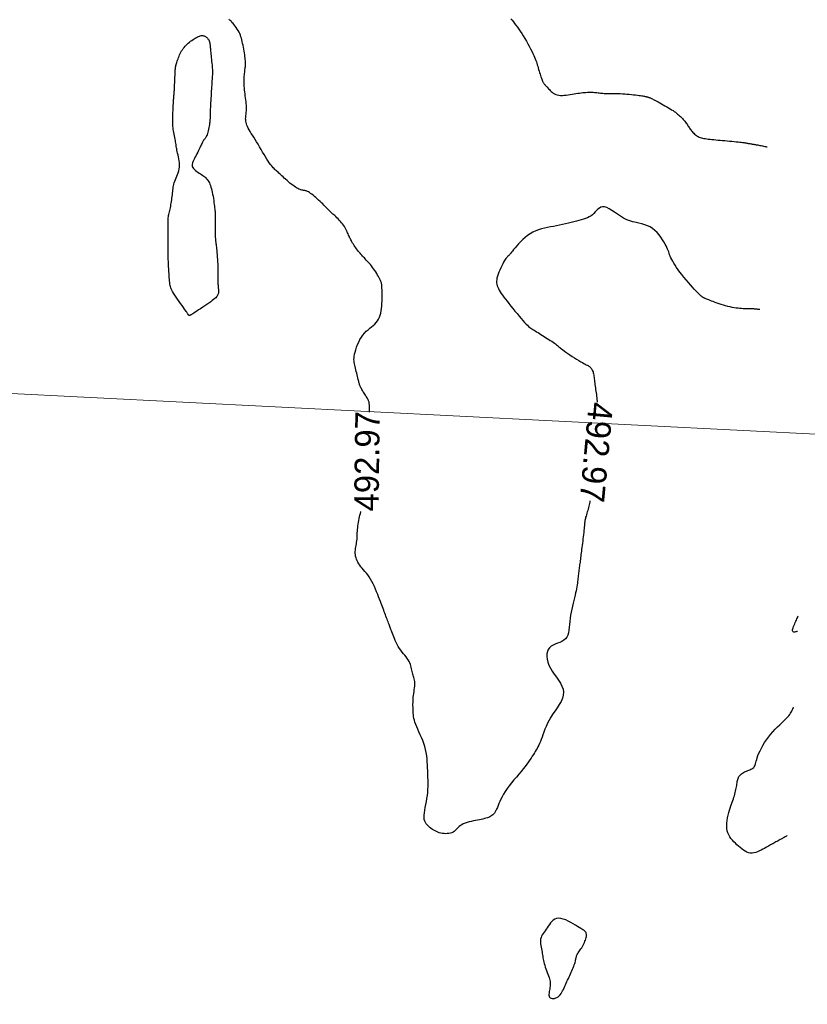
# Model space of a CAD drawing. Header units: millimetres. Extents: x 32690613 to 32693367, y 5343692 to 5344708.
# Tile 538 of 656: x 32692475 to 32692508, y 5344451 to 5344492. Entities that reach past the tile are written whole.
import ezdxf
from ezdxf.enums import TextEntityAlignment as Align

# ---------------------------------------------------------------- set-up
doc = ezdxf.new("R2010")
doc.units = ezdxf.units.MM
doc.header["$LTSCALE"] = 20
doc.layers.get('0').update_dxf_attribs({"lineweight": 18})
doc.layers.get('Defpoints').update_dxf_attribs({"color": 11, "lineweight": 18})
for name, color, linetype in [('02-DGM_HL_492.50', 92, 'Continuous'), ('02-DGM_HL_493.00', 102, 'Continuous'), ('02-DGM_HL_493.50', 112, 'Continuous')]:
    doc.layers.add(name, color=color, linetype=linetype)

# ---------------------------------------------------------------- blocks, each defined once
blk = doc.blocks.new('A$C78070446')
blk.add_line((4469505.561, 5343027.116), (4470255.144, 5342959.865))

msp = doc.modelspace()

# ---------------------------------------------------------------- linework, layer by layer
at = {"layer": '02-DGM_HL_492.50', "elevation": 492.5, "flags": 128}
msp.add_lwpolyline([(32692495.526, 5344491.617), (32692495.576, 5344491.555), (32692495.628, 5344491.491), (32692495.681, 5344491.423), (32692495.736, 5344491.351), (32692495.793, 5344491.275), (32692495.851, 5344491.194), (32692495.911, 5344491.108), (32692495.972, 5344491.015), (32692496.035, 5344490.916), (32692496.097, 5344490.813), (32692496.159, 5344490.706), (32692496.22, 5344490.599), (32692496.278, 5344490.494), (32692496.332, 5344490.391), (32692496.382, 5344490.294), (32692496.426, 5344490.203), (32692496.463, 5344490.122), (32692496.495, 5344490.048), (32692496.523, 5344489.98), (32692496.546, 5344489.916), (32692496.567, 5344489.856), (32692496.586, 5344489.797), (32692496.604, 5344489.738), (32692496.621, 5344489.677), (32692496.64, 5344489.614), (32692496.659, 5344489.549), (32692496.678, 5344489.483), (32692496.698, 5344489.418), (32692496.717, 5344489.355), (32692496.736, 5344489.295), (32692496.754, 5344489.239), (32692496.771, 5344489.188), (32692496.787, 5344489.144), (32692496.802, 5344489.106), (32692496.816, 5344489.073), (32692496.83, 5344489.044), (32692496.844, 5344489.019), (32692496.858, 5344488.996), (32692496.873, 5344488.974), (32692496.889, 5344488.954), (32692496.906, 5344488.934), (32692496.924, 5344488.913), (32692496.944, 5344488.892), (32692496.966, 5344488.869), (32692496.989, 5344488.845), (32692497.014, 5344488.819), (32692497.04, 5344488.79), (32692497.069, 5344488.758), (32692497.1, 5344488.724), (32692497.133, 5344488.688), (32692497.169, 5344488.651), (32692497.209, 5344488.614), (32692497.253, 5344488.58), (32692497.302, 5344488.55), (32692497.356, 5344488.524), (32692497.417, 5344488.505), (32692497.483, 5344488.493), (32692497.554, 5344488.487), (32692497.63, 5344488.487), (32692497.709, 5344488.492), (32692497.789, 5344488.5), (32692497.871, 5344488.511), (32692497.952, 5344488.524), (32692498.032, 5344488.537), (32692498.11, 5344488.549), (32692498.185, 5344488.562), (32692498.258, 5344488.573), (32692498.329, 5344488.583), (32692498.398, 5344488.593), (32692498.465, 5344488.601), (32692498.53, 5344488.607), (32692498.593, 5344488.612), (32692498.655, 5344488.615), (32692498.715, 5344488.617), (32692498.773, 5344488.617), (32692498.829, 5344488.615), (32692498.884, 5344488.613), (32692498.937, 5344488.61), (32692498.989, 5344488.605), (32692499.038, 5344488.601), (32692499.086, 5344488.595), (32692499.134, 5344488.59), (32692499.181, 5344488.584), (32692499.229, 5344488.579), (32692499.279, 5344488.574), (32692499.331, 5344488.57), (32692499.387, 5344488.567), (32692499.447, 5344488.565), (32692499.513, 5344488.563), (32692499.583, 5344488.563), (32692499.657, 5344488.563), (32692499.735, 5344488.563), (32692499.817, 5344488.563), (32692499.903, 5344488.562), (32692499.991, 5344488.56), (32692500.082, 5344488.556), (32692500.174, 5344488.55), (32692500.268, 5344488.543), (32692500.361, 5344488.534), (32692500.451, 5344488.525), (32692500.538, 5344488.515), (32692500.62, 5344488.505), (32692500.695, 5344488.495), (32692500.763, 5344488.486), (32692500.821, 5344488.478), (32692500.871, 5344488.47), (32692500.914, 5344488.464), (32692500.95, 5344488.458), (32692500.981, 5344488.452), (32692501.007, 5344488.447), (32692501.03, 5344488.443), (32692501.051, 5344488.438), (32692501.07, 5344488.434), (32692501.089, 5344488.429), (32692501.107, 5344488.425), (32692501.125, 5344488.42), (32692501.143, 5344488.414), (32692501.161, 5344488.408), (32692501.18, 5344488.401), (32692501.201, 5344488.393), (32692501.223, 5344488.383), (32692501.247, 5344488.372), (32692501.274, 5344488.359), (32692501.306, 5344488.344), (32692501.341, 5344488.326), (32692501.382, 5344488.305), (32692501.428, 5344488.28), (32692501.481, 5344488.252), (32692501.541, 5344488.22), (32692501.606, 5344488.185), (32692501.675, 5344488.147), (32692501.747, 5344488.107), (32692501.82, 5344488.065), (32692501.893, 5344488.024), (32692501.963, 5344487.983), (32692502.029, 5344487.943), (32692502.091, 5344487.904), (32692502.148, 5344487.868), (32692502.2, 5344487.832), (32692502.249, 5344487.797), (32692502.295, 5344487.763), (32692502.338, 5344487.728), (32692502.379, 5344487.693), (32692502.418, 5344487.658), (32692502.457, 5344487.621), (32692502.494, 5344487.584), (32692502.53, 5344487.546), (32692502.565, 5344487.508), (32692502.598, 5344487.469), (32692502.629, 5344487.431), (32692502.659, 5344487.394), (32692502.686, 5344487.357), (32692502.711, 5344487.321), (32692502.735, 5344487.286), (32692502.758, 5344487.251), (32692502.78, 5344487.217), (32692502.803, 5344487.182), (32692502.825, 5344487.148), (32692502.849, 5344487.114), (32692502.875, 5344487.08), (32692502.902, 5344487.045), (32692502.931, 5344487.01), (32692502.963, 5344486.976), (32692502.995, 5344486.942), (32692503.03, 5344486.91), (32692503.066, 5344486.88), (32692503.102, 5344486.852), (32692503.14, 5344486.827), (32692503.179, 5344486.805), (32692503.22, 5344486.786), (32692503.262, 5344486.769), (32692503.307, 5344486.755), (32692503.355, 5344486.743), (32692503.407, 5344486.732), (32692503.462, 5344486.722), (32692503.523, 5344486.713), (32692503.588, 5344486.705), (32692503.659, 5344486.696), (32692503.734, 5344486.688), (32692503.813, 5344486.681), (32692503.897, 5344486.673), (32692503.984, 5344486.665), (32692504.075, 5344486.657), (32692504.169, 5344486.649), (32692504.266, 5344486.641), (32692504.364, 5344486.632), (32692504.461, 5344486.624), (32692504.556, 5344486.615), (32692504.647, 5344486.607), (32692504.732, 5344486.599), (32692504.81, 5344486.591), (32692504.878, 5344486.584), (32692504.936, 5344486.578), (32692504.984, 5344486.571), (32692505.024, 5344486.566), (32692505.058, 5344486.56), (32692505.087, 5344486.555), (32692505.114, 5344486.55), (32692505.14, 5344486.545), (32692505.166, 5344486.54), (32692505.194, 5344486.534), (32692505.224, 5344486.529), (32692505.255, 5344486.523), (32692505.287, 5344486.518), (32692505.32, 5344486.513), (32692505.353, 5344486.507), (32692505.386, 5344486.502), (32692505.418, 5344486.497), (32692505.449, 5344486.492), (32692505.48, 5344486.487), (32692505.511, 5344486.482), (32692505.543, 5344486.476), (32692505.577, 5344486.47), (32692505.613, 5344486.464), (32692505.654, 5344486.456), (32692505.698, 5344486.448), (32692505.747, 5344486.438), (32692505.797, 5344486.428), (32692505.848, 5344486.418), (32692505.895, 5344486.408), (32692505.937, 5344486.4), (32692505.97, 5344486.393), (32692505.992, 5344486.388), (32692506, 5344486.387)], dxfattribs=at)
at = {"layer": '02-DGM_HL_493.00', "elevation": 493, "flags": 128}
for points in [[(32692489.759, 5344475.554), (32692489.758, 5344475.59), (32692489.756, 5344475.64), (32692489.754, 5344475.683), (32692489.753, 5344475.719), (32692489.751, 5344475.752), (32692489.75, 5344475.78), (32692489.749, 5344475.807), (32692489.748, 5344475.832), (32692489.747, 5344475.857), (32692489.746, 5344475.882), (32692489.744, 5344475.908), (32692489.74, 5344475.934), (32692489.735, 5344475.96), (32692489.728, 5344475.988), (32692489.719, 5344476.017), (32692489.707, 5344476.047), (32692489.691, 5344476.078), (32692489.673, 5344476.111), (32692489.653, 5344476.145), (32692489.631, 5344476.18), (32692489.608, 5344476.216), (32692489.584, 5344476.253), (32692489.559, 5344476.291), (32692489.534, 5344476.329), (32692489.51, 5344476.368), (32692489.487, 5344476.407), (32692489.464, 5344476.446), (32692489.443, 5344476.484), (32692489.423, 5344476.521), (32692489.404, 5344476.557), (32692489.387, 5344476.591), (32692489.373, 5344476.623), (32692489.36, 5344476.653), (32692489.349, 5344476.681), (32692489.339, 5344476.71), (32692489.33, 5344476.74), (32692489.321, 5344476.772), (32692489.311, 5344476.809), (32692489.301, 5344476.85), (32692489.29, 5344476.898), (32692489.276, 5344476.953), (32692489.262, 5344477.015), (32692489.246, 5344477.081), (32692489.229, 5344477.149), (32692489.212, 5344477.219), (32692489.195, 5344477.289), (32692489.179, 5344477.357), (32692489.164, 5344477.421), (32692489.149, 5344477.481), (32692489.137, 5344477.538), (32692489.128, 5344477.593), (32692489.121, 5344477.649), (32692489.119, 5344477.708), (32692489.122, 5344477.772), (32692489.13, 5344477.842), (32692489.144, 5344477.921), (32692489.165, 5344478.01), (32692489.193, 5344478.107), (32692489.227, 5344478.209), (32692489.267, 5344478.314), (32692489.313, 5344478.419), (32692489.365, 5344478.522), (32692489.422, 5344478.619), (32692489.485, 5344478.708), (32692489.552, 5344478.788), (32692489.622, 5344478.858), (32692489.695, 5344478.923), (32692489.767, 5344478.982), (32692489.839, 5344479.04), (32692489.907, 5344479.097), (32692489.97, 5344479.155), (32692490.028, 5344479.217), (32692490.078, 5344479.285), (32692490.121, 5344479.357), (32692490.157, 5344479.435), (32692490.186, 5344479.518), (32692490.211, 5344479.605), (32692490.23, 5344479.696), (32692490.245, 5344479.791), (32692490.256, 5344479.889), (32692490.263, 5344479.991), (32692490.268, 5344480.093), (32692490.27, 5344480.194), (32692490.27, 5344480.293), (32692490.269, 5344480.387), (32692490.267, 5344480.475), (32692490.264, 5344480.554), (32692490.262, 5344480.622), (32692490.259, 5344480.679), (32692490.257, 5344480.725), (32692490.253, 5344480.765), (32692490.249, 5344480.799), (32692490.241, 5344480.831), (32692490.231, 5344480.863), (32692490.217, 5344480.897), (32692490.199, 5344480.937), (32692490.176, 5344480.983), (32692490.149, 5344481.036), (32692490.118, 5344481.094), (32692490.083, 5344481.155), (32692490.046, 5344481.219), (32692490.006, 5344481.283), (32692489.965, 5344481.347), (32692489.922, 5344481.41), (32692489.879, 5344481.469), (32692489.835, 5344481.525), (32692489.792, 5344481.579), (32692489.748, 5344481.63), (32692489.705, 5344481.678), (32692489.663, 5344481.724), (32692489.621, 5344481.769), (32692489.581, 5344481.811), (32692489.543, 5344481.851), (32692489.506, 5344481.891), (32692489.47, 5344481.929), (32692489.435, 5344481.968), (32692489.4, 5344482.007), (32692489.366, 5344482.046), (32692489.332, 5344482.087), (32692489.297, 5344482.13), (32692489.263, 5344482.175), (32692489.227, 5344482.221), (32692489.193, 5344482.269), (32692489.159, 5344482.318), (32692489.126, 5344482.366), (32692489.094, 5344482.414), (32692489.065, 5344482.46), (32692489.038, 5344482.505), (32692489.013, 5344482.548), (32692488.991, 5344482.588), (32692488.971, 5344482.628), (32692488.952, 5344482.667), (32692488.934, 5344482.706), (32692488.916, 5344482.746), (32692488.898, 5344482.788), (32692488.879, 5344482.831), (32692488.859, 5344482.877), (32692488.838, 5344482.925), (32692488.815, 5344482.974), (32692488.79, 5344483.026), (32692488.761, 5344483.078), (32692488.73, 5344483.131), (32692488.696, 5344483.185), (32692488.657, 5344483.239), (32692488.615, 5344483.293), (32692488.569, 5344483.346), (32692488.521, 5344483.398), (32692488.473, 5344483.448), (32692488.425, 5344483.495), (32692488.379, 5344483.539), (32692488.336, 5344483.579), (32692488.297, 5344483.614), (32692488.262, 5344483.645), (32692488.231, 5344483.673), (32692488.204, 5344483.698), (32692488.177, 5344483.721), (32692488.151, 5344483.745), (32692488.124, 5344483.771), (32692488.095, 5344483.799), (32692488.062, 5344483.831), (32692488.026, 5344483.869), (32692487.984, 5344483.911), (32692487.94, 5344483.956), (32692487.892, 5344484.005), (32692487.841, 5344484.056), (32692487.788, 5344484.108), (32692487.733, 5344484.161), (32692487.676, 5344484.214), (32692487.619, 5344484.266), (32692487.562, 5344484.316), (32692487.506, 5344484.364), (32692487.451, 5344484.409), (32692487.398, 5344484.451), (32692487.348, 5344484.487), (32692487.302, 5344484.519), (32692487.26, 5344484.545), (32692487.224, 5344484.565), (32692487.191, 5344484.58), (32692487.162, 5344484.59), (32692487.135, 5344484.597), (32692487.109, 5344484.602), (32692487.082, 5344484.606), (32692487.055, 5344484.611), (32692487.025, 5344484.616), (32692486.991, 5344484.624), (32692486.955, 5344484.635), (32692486.915, 5344484.648), (32692486.872, 5344484.666), (32692486.827, 5344484.687), (32692486.778, 5344484.712), (32692486.727, 5344484.743), (32692486.673, 5344484.778), (32692486.617, 5344484.819), (32692486.559, 5344484.864), (32692486.5, 5344484.912), (32692486.442, 5344484.962), (32692486.384, 5344485.013), (32692486.327, 5344485.064), (32692486.274, 5344485.113), (32692486.223, 5344485.16), (32692486.176, 5344485.203), (32692486.133, 5344485.243), (32692486.093, 5344485.28), (32692486.055, 5344485.315), (32692486.02, 5344485.348), (32692485.986, 5344485.379), (32692485.953, 5344485.41), (32692485.92, 5344485.44), (32692485.888, 5344485.47), (32692485.855, 5344485.502), (32692485.82, 5344485.536), (32692485.785, 5344485.575), (32692485.747, 5344485.62), (32692485.706, 5344485.672), (32692485.662, 5344485.732), (32692485.614, 5344485.803), (32692485.562, 5344485.885), (32692485.507, 5344485.976), (32692485.448, 5344486.074), (32692485.388, 5344486.177), (32692485.326, 5344486.282), (32692485.264, 5344486.389), (32692485.202, 5344486.493), (32692485.141, 5344486.593), (32692485.082, 5344486.688), (32692485.025, 5344486.777), (32692484.972, 5344486.861), (32692484.921, 5344486.939), (32692484.875, 5344487.013), (32692484.834, 5344487.083), (32692484.797, 5344487.15), (32692484.767, 5344487.213), (32692484.743, 5344487.273), (32692484.724, 5344487.33), (32692484.71, 5344487.385), (32692484.702, 5344487.438), (32692484.697, 5344487.488), (32692484.695, 5344487.536), (32692484.696, 5344487.583), (32692484.699, 5344487.628), (32692484.704, 5344487.672), (32692484.71, 5344487.716), (32692484.716, 5344487.759), (32692484.721, 5344487.805), (32692484.726, 5344487.852), (32692484.73, 5344487.903), (32692484.731, 5344487.957), (32692484.73, 5344488.017), (32692484.726, 5344488.082), (32692484.72, 5344488.152), (32692484.712, 5344488.227), (32692484.702, 5344488.304), (32692484.691, 5344488.384), (32692484.68, 5344488.465), (32692484.67, 5344488.547), (32692484.66, 5344488.628), (32692484.652, 5344488.707), (32692484.645, 5344488.785), (32692484.64, 5344488.862), (32692484.636, 5344488.936), (32692484.634, 5344489.008), (32692484.633, 5344489.078), (32692484.634, 5344489.145), (32692484.636, 5344489.209), (32692484.64, 5344489.27), (32692484.644, 5344489.329), (32692484.65, 5344489.384), (32692484.656, 5344489.437), (32692484.662, 5344489.488), (32692484.668, 5344489.536), (32692484.674, 5344489.583), (32692484.679, 5344489.628), (32692484.683, 5344489.671), (32692484.686, 5344489.714), (32692484.687, 5344489.757), (32692484.688, 5344489.801), (32692484.686, 5344489.848), (32692484.684, 5344489.898), (32692484.679, 5344489.952), (32692484.673, 5344490.011), (32692484.665, 5344490.076), (32692484.655, 5344490.146), (32692484.644, 5344490.221), (32692484.631, 5344490.297), (32692484.618, 5344490.375), (32692484.604, 5344490.454), (32692484.589, 5344490.532), (32692484.573, 5344490.608), (32692484.558, 5344490.681), (32692484.541, 5344490.751), (32692484.524, 5344490.819), (32692484.504, 5344490.884), (32692484.482, 5344490.948), (32692484.456, 5344491.011), (32692484.427, 5344491.073), (32692484.393, 5344491.134), (32692484.354, 5344491.195), (32692484.312, 5344491.255), (32692484.268, 5344491.313), (32692484.223, 5344491.369), (32692484.179, 5344491.421), (32692484.137, 5344491.468), (32692484.099, 5344491.511), (32692484.067, 5344491.547), (32692484.041, 5344491.578), (32692484.021, 5344491.602)], [(32692505.697, 5344479.743), (32692505.694, 5344479.743), (32692505.685, 5344479.744), (32692505.671, 5344479.746), (32692505.653, 5344479.748), (32692505.633, 5344479.751), (32692505.611, 5344479.753), (32692505.588, 5344479.756), (32692505.565, 5344479.759), (32692505.543, 5344479.762), (32692505.521, 5344479.765), (32692505.5, 5344479.767), (32692505.478, 5344479.769), (32692505.455, 5344479.771), (32692505.43, 5344479.773), (32692505.404, 5344479.774), (32692505.375, 5344479.774), (32692505.344, 5344479.774), (32692505.309, 5344479.774), (32692505.271, 5344479.774), (32692505.229, 5344479.774), (32692505.183, 5344479.774), (32692505.132, 5344479.775), (32692505.077, 5344479.777), (32692505.017, 5344479.78), (32692504.952, 5344479.784), (32692504.882, 5344479.79), (32692504.807, 5344479.798), (32692504.729, 5344479.807), (32692504.648, 5344479.819), (32692504.563, 5344479.834), (32692504.477, 5344479.852), (32692504.388, 5344479.873), (32692504.298, 5344479.897), (32692504.208, 5344479.924), (32692504.118, 5344479.952), (32692504.031, 5344479.982), (32692503.947, 5344480.012), (32692503.867, 5344480.041), (32692503.793, 5344480.069), (32692503.726, 5344480.095), (32692503.666, 5344480.118), (32692503.614, 5344480.138), (32692503.568, 5344480.156), (32692503.528, 5344480.171), (32692503.494, 5344480.185), (32692503.464, 5344480.198), (32692503.439, 5344480.209), (32692503.416, 5344480.219), (32692503.397, 5344480.229), (32692503.38, 5344480.238), (32692503.364, 5344480.247), (32692503.351, 5344480.256), (32692503.339, 5344480.264), (32692503.327, 5344480.273), (32692503.316, 5344480.281), (32692503.306, 5344480.289), (32692503.294, 5344480.298), (32692503.282, 5344480.309), (32692503.266, 5344480.323), (32692503.245, 5344480.343), (32692503.218, 5344480.37), (32692503.183, 5344480.406), (32692503.14, 5344480.452), (32692503.085, 5344480.51), (32692503.019, 5344480.582), (32692502.944, 5344480.665), (32692502.861, 5344480.757), (32692502.774, 5344480.856), (32692502.684, 5344480.96), (32692502.595, 5344481.066), (32692502.509, 5344481.172), (32692502.429, 5344481.275), (32692502.356, 5344481.374), (32692502.29, 5344481.468), (32692502.232, 5344481.557), (32692502.181, 5344481.641), (32692502.136, 5344481.72), (32692502.097, 5344481.794), (32692502.063, 5344481.863), (32692502.035, 5344481.927), (32692502.011, 5344481.987), (32692501.99, 5344482.043), (32692501.971, 5344482.098), (32692501.951, 5344482.153), (32692501.928, 5344482.211), (32692501.901, 5344482.274), (32692501.869, 5344482.343), (32692501.828, 5344482.42), (32692501.779, 5344482.506), (32692501.72, 5344482.599), (32692501.653, 5344482.695), (32692501.578, 5344482.792), (32692501.496, 5344482.886), (32692501.407, 5344482.974), (32692501.311, 5344483.052), (32692501.21, 5344483.118), (32692501.104, 5344483.169), (32692500.993, 5344483.209), (32692500.877, 5344483.24), (32692500.759, 5344483.267), (32692500.637, 5344483.295), (32692500.513, 5344483.326), (32692500.387, 5344483.364), (32692500.26, 5344483.415), (32692500.133, 5344483.479), (32692500.006, 5344483.554), (32692499.882, 5344483.634), (32692499.762, 5344483.715), (32692499.647, 5344483.79), (32692499.539, 5344483.856), (32692499.44, 5344483.906), (32692499.35, 5344483.935), (32692499.272, 5344483.941), (32692499.202, 5344483.925), (32692499.14, 5344483.891), (32692499.083, 5344483.845), (32692499.029, 5344483.791), (32692498.975, 5344483.731), (32692498.921, 5344483.672), (32692498.862, 5344483.616), (32692498.799, 5344483.567), (32692498.73, 5344483.526), (32692498.656, 5344483.49), (32692498.577, 5344483.459), (32692498.492, 5344483.431), (32692498.402, 5344483.405), (32692498.306, 5344483.381), (32692498.205, 5344483.357), (32692498.1, 5344483.331), (32692497.989, 5344483.305), (32692497.875, 5344483.278), (32692497.758, 5344483.25), (32692497.638, 5344483.223), (32692497.516, 5344483.196), (32692497.393, 5344483.169), (32692497.269, 5344483.143), (32692497.145, 5344483.119), (32692497.021, 5344483.093), (32692496.898, 5344483.066), (32692496.777, 5344483.035), (32692496.658, 5344482.999), (32692496.541, 5344482.956), (32692496.427, 5344482.905), (32692496.317, 5344482.844), (32692496.21, 5344482.772), (32692496.108, 5344482.691), (32692496.012, 5344482.604), (32692495.922, 5344482.515), (32692495.839, 5344482.427), (32692495.764, 5344482.341), (32692495.697, 5344482.262), (32692495.64, 5344482.192), (32692495.593, 5344482.133), (32692495.554, 5344482.085), (32692495.523, 5344482.046), (32692495.498, 5344482.016), (32692495.478, 5344481.991), (32692495.462, 5344481.973), (32692495.448, 5344481.957), (32692495.434, 5344481.945), (32692495.421, 5344481.933), (32692495.406, 5344481.921), (32692495.39, 5344481.906), (32692495.371, 5344481.888), (32692495.35, 5344481.864), (32692495.327, 5344481.833), (32692495.299, 5344481.793), (32692495.268, 5344481.743), (32692495.232, 5344481.681), (32692495.193, 5344481.61), (32692495.152, 5344481.531), (32692495.112, 5344481.447), (32692495.072, 5344481.361), (32692495.036, 5344481.274), (32692495.004, 5344481.189), (32692494.978, 5344481.108), (32692494.959, 5344481.034), (32692494.948, 5344480.965), (32692494.943, 5344480.9), (32692494.945, 5344480.839), (32692494.954, 5344480.779), (32692494.969, 5344480.721), (32692494.991, 5344480.662), (32692495.018, 5344480.602), (32692495.052, 5344480.539), (32692495.091, 5344480.473), (32692495.136, 5344480.404), (32692495.187, 5344480.331), (32692495.244, 5344480.253), (32692495.306, 5344480.171), (32692495.374, 5344480.083), (32692495.447, 5344479.989), (32692495.526, 5344479.89), (32692495.609, 5344479.787), (32692495.693, 5344479.683), (32692495.778, 5344479.579), (32692495.862, 5344479.479), (32692495.943, 5344479.384), (32692496.018, 5344479.297), (32692496.087, 5344479.221), (32692496.149, 5344479.156), (32692496.204, 5344479.103), (32692496.253, 5344479.058), (32692496.299, 5344479.021), (32692496.342, 5344478.988), (32692496.385, 5344478.959), (32692496.429, 5344478.931), (32692496.475, 5344478.902), (32692496.525, 5344478.872), (32692496.579, 5344478.839), (32692496.635, 5344478.804), (32692496.694, 5344478.768), (32692496.755, 5344478.73), (32692496.818, 5344478.691), (32692496.881, 5344478.651), (32692496.945, 5344478.611), (32692497.009, 5344478.57), (32692497.073, 5344478.529), (32692497.134, 5344478.489), (32692497.193, 5344478.45), (32692497.25, 5344478.412), (32692497.302, 5344478.376), (32692497.349, 5344478.342), (32692497.391, 5344478.311), (32692497.427, 5344478.282), (32692497.459, 5344478.256), (32692497.489, 5344478.229), (32692497.52, 5344478.203), (32692497.554, 5344478.173), (32692497.594, 5344478.141), (32692497.642, 5344478.104), (32692497.701, 5344478.061), (32692497.771, 5344478.011), (32692497.851, 5344477.955), (32692497.938, 5344477.897), (32692498.03, 5344477.836), (32692498.122, 5344477.776), (32692498.213, 5344477.719), (32692498.3, 5344477.666), (32692498.379, 5344477.619), (32692498.448, 5344477.579), (32692498.509, 5344477.547), (32692498.561, 5344477.52), (32692498.606, 5344477.497), (32692498.645, 5344477.477), (32692498.68, 5344477.458), (32692498.71, 5344477.439), (32692498.738, 5344477.419), (32692498.764, 5344477.396), (32692498.789, 5344477.371), (32692498.811, 5344477.343), (32692498.832, 5344477.312), (32692498.851, 5344477.279), (32692498.867, 5344477.243), (32692498.882, 5344477.205), (32692498.894, 5344477.164), (32692498.905, 5344477.121), (32692498.913, 5344477.075), (32692498.92, 5344477.027), (32692498.926, 5344476.976), (32692498.931, 5344476.923), (32692498.937, 5344476.867), (32692498.943, 5344476.808), (32692498.95, 5344476.747), (32692498.958, 5344476.684), (32692498.968, 5344476.618), (32692498.978, 5344476.551), (32692498.988, 5344476.483), (32692498.999, 5344476.414), (32692499.009, 5344476.345), (32692499.018, 5344476.276), (32692499.027, 5344476.208), (32692499.034, 5344476.141), (32692499.041, 5344476.076), (32692499.047, 5344476.011), (32692499.051, 5344475.972)], [(32692498.757, 5344471.933), (32692498.756, 5344471.927), (32692498.747, 5344471.88), (32692498.737, 5344471.83), (32692498.726, 5344471.777), (32692498.713, 5344471.721), (32692498.698, 5344471.664), (32692498.682, 5344471.606), (32692498.665, 5344471.547), (32692498.647, 5344471.488), (32692498.629, 5344471.43), (32692498.611, 5344471.373), (32692498.595, 5344471.32), (32692498.58, 5344471.269), (32692498.568, 5344471.223), (32692498.559, 5344471.181), (32692498.552, 5344471.141), (32692498.547, 5344471.104), (32692498.542, 5344471.065), (32692498.539, 5344471.025), (32692498.536, 5344470.98), (32692498.532, 5344470.929), (32692498.526, 5344470.871), (32692498.52, 5344470.804), (32692498.512, 5344470.728), (32692498.502, 5344470.647), (32692498.492, 5344470.561), (32692498.481, 5344470.473), (32692498.47, 5344470.383), (32692498.459, 5344470.293), (32692498.448, 5344470.205), (32692498.437, 5344470.121), (32692498.427, 5344470.04), (32692498.417, 5344469.962), (32692498.407, 5344469.887), (32692498.398, 5344469.816), (32692498.389, 5344469.747), (32692498.381, 5344469.68), (32692498.373, 5344469.616), (32692498.365, 5344469.554), (32692498.358, 5344469.495), (32692498.35, 5344469.436), (32692498.343, 5344469.38), (32692498.336, 5344469.324), (32692498.329, 5344469.269), (32692498.322, 5344469.215), (32692498.315, 5344469.161), (32692498.308, 5344469.107), (32692498.302, 5344469.053), (32692498.295, 5344468.998), (32692498.288, 5344468.943), (32692498.28, 5344468.886), (32692498.273, 5344468.828), (32692498.265, 5344468.768), (32692498.258, 5344468.706), (32692498.249, 5344468.642), (32692498.241, 5344468.575), (32692498.231, 5344468.505), (32692498.219, 5344468.431), (32692498.206, 5344468.352), (32692498.19, 5344468.268), (32692498.172, 5344468.178), (32692498.151, 5344468.083), (32692498.126, 5344467.98), (32692498.1, 5344467.872), (32692498.071, 5344467.758), (32692498.043, 5344467.64), (32692498.016, 5344467.519), (32692497.99, 5344467.396), (32692497.968, 5344467.271), (32692497.949, 5344467.145), (32692497.935, 5344467.02), (32692497.924, 5344466.897), (32692497.913, 5344466.777), (32692497.899, 5344466.664), (32692497.879, 5344466.558), (32692497.851, 5344466.461), (32692497.812, 5344466.376), (32692497.76, 5344466.304), (32692497.692, 5344466.246), (32692497.613, 5344466.199), (32692497.525, 5344466.16), (32692497.433, 5344466.124), (32692497.341, 5344466.089), (32692497.254, 5344466.05), (32692497.174, 5344466.003), (32692497.107, 5344465.945), (32692497.055, 5344465.873), (32692497.019, 5344465.788), (32692496.999, 5344465.691), (32692496.996, 5344465.586), (32692497.008, 5344465.474), (32692497.036, 5344465.356), (32692497.08, 5344465.235), (32692497.139, 5344465.112), (32692497.213, 5344464.99), (32692497.297, 5344464.868), (32692497.385, 5344464.747), (32692497.471, 5344464.625), (32692497.549, 5344464.503), (32692497.613, 5344464.38), (32692497.658, 5344464.257), (32692497.678, 5344464.132), (32692497.668, 5344464.007), (32692497.632, 5344463.88), (32692497.575, 5344463.753), (32692497.503, 5344463.625), (32692497.42, 5344463.497), (32692497.332, 5344463.368), (32692497.244, 5344463.24), (32692497.162, 5344463.112), (32692497.088, 5344462.984), (32692497.024, 5344462.858), (32692496.968, 5344462.734), (32692496.918, 5344462.614), (32692496.874, 5344462.499), (32692496.835, 5344462.39), (32692496.798, 5344462.289), (32692496.764, 5344462.195), (32692496.73, 5344462.111), (32692496.697, 5344462.034), (32692496.663, 5344461.964), (32692496.629, 5344461.898), (32692496.595, 5344461.836), (32692496.56, 5344461.775), (32692496.523, 5344461.713), (32692496.485, 5344461.651), (32692496.445, 5344461.585), (32692496.401, 5344461.516), (32692496.354, 5344461.442), (32692496.303, 5344461.364), (32692496.246, 5344461.281), (32692496.182, 5344461.193), (32692496.111, 5344461.099), (32692496.032, 5344460.999), (32692495.945, 5344460.893), (32692495.85, 5344460.781), (32692495.752, 5344460.666), (32692495.653, 5344460.548), (32692495.554, 5344460.428), (32692495.46, 5344460.31), (32692495.372, 5344460.192), (32692495.293, 5344460.078), (32692495.224, 5344459.968), (32692495.166, 5344459.863), (32692495.117, 5344459.762), (32692495.074, 5344459.668), (32692495.037, 5344459.58), (32692495.004, 5344459.498), (32692494.974, 5344459.423), (32692494.946, 5344459.355), (32692494.917, 5344459.296), (32692494.887, 5344459.243), (32692494.856, 5344459.197), (32692494.823, 5344459.156), (32692494.788, 5344459.121), (32692494.751, 5344459.09), (32692494.71, 5344459.063), (32692494.666, 5344459.04), (32692494.618, 5344459.019), (32692494.566, 5344459), (32692494.509, 5344458.983), (32692494.449, 5344458.967), (32692494.384, 5344458.951), (32692494.315, 5344458.937), (32692494.241, 5344458.922), (32692494.162, 5344458.907), (32692494.08, 5344458.89), (32692493.994, 5344458.873), (32692493.907, 5344458.854), (32692493.821, 5344458.833), (32692493.738, 5344458.809), (32692493.658, 5344458.783), (32692493.585, 5344458.753), (32692493.519, 5344458.72), (32692493.463, 5344458.683), (32692493.413, 5344458.643), (32692493.37, 5344458.602), (32692493.329, 5344458.561), (32692493.291, 5344458.521), (32692493.252, 5344458.483), (32692493.21, 5344458.448), (32692493.164, 5344458.419), (32692493.112, 5344458.395), (32692493.055, 5344458.376), (32692492.993, 5344458.364), (32692492.929, 5344458.357), (32692492.863, 5344458.354), (32692492.796, 5344458.357), (32692492.73, 5344458.365), (32692492.665, 5344458.377), (32692492.604, 5344458.393), (32692492.545, 5344458.413), (32692492.488, 5344458.437), (32692492.434, 5344458.464), (32692492.382, 5344458.493), (32692492.331, 5344458.525), (32692492.282, 5344458.558), (32692492.234, 5344458.594), (32692492.188, 5344458.63), (32692492.143, 5344458.669), (32692492.102, 5344458.711), (32692492.065, 5344458.758), (32692492.034, 5344458.811), (32692492.009, 5344458.871), (32692491.992, 5344458.939), (32692491.984, 5344459.017), (32692491.986, 5344459.106), (32692491.995, 5344459.204), (32692492.011, 5344459.31), (32692492.031, 5344459.422), (32692492.053, 5344459.54), (32692492.076, 5344459.662), (32692492.098, 5344459.787), (32692492.116, 5344459.912), (32692492.13, 5344460.038), (32692492.138, 5344460.163), (32692492.143, 5344460.288), (32692492.145, 5344460.414), (32692492.144, 5344460.539), (32692492.141, 5344460.664), (32692492.137, 5344460.789), (32692492.133, 5344460.914), (32692492.128, 5344461.038), (32692492.121, 5344461.163), (32692492.114, 5344461.288), (32692492.103, 5344461.413), (32692492.088, 5344461.537), (32692492.068, 5344461.662), (32692492.043, 5344461.786), (32692492.01, 5344461.91), (32692491.971, 5344462.033), (32692491.925, 5344462.155), (32692491.876, 5344462.275), (32692491.825, 5344462.392), (32692491.774, 5344462.505), (32692491.725, 5344462.614), (32692491.68, 5344462.716), (32692491.641, 5344462.812), (32692491.61, 5344462.901), (32692491.586, 5344462.984), (32692491.569, 5344463.06), (32692491.556, 5344463.132), (32692491.547, 5344463.201), (32692491.542, 5344463.266), (32692491.538, 5344463.329), (32692491.535, 5344463.392), (32692491.533, 5344463.455), (32692491.531, 5344463.517), (32692491.529, 5344463.581), (32692491.529, 5344463.646), (32692491.53, 5344463.711), (32692491.532, 5344463.779), (32692491.536, 5344463.849), (32692491.542, 5344463.921), (32692491.551, 5344463.995), (32692491.561, 5344464.071), (32692491.572, 5344464.148), (32692491.583, 5344464.224), (32692491.592, 5344464.3), (32692491.599, 5344464.372), (32692491.603, 5344464.442), (32692491.603, 5344464.507), (32692491.598, 5344464.567), (32692491.589, 5344464.622), (32692491.577, 5344464.674), (32692491.563, 5344464.724), (32692491.548, 5344464.772), (32692491.532, 5344464.821), (32692491.517, 5344464.869), (32692491.503, 5344464.92), (32692491.492, 5344464.973), (32692491.482, 5344465.028), (32692491.472, 5344465.085), (32692491.46, 5344465.144), (32692491.446, 5344465.204), (32692491.427, 5344465.265), (32692491.404, 5344465.326), (32692491.374, 5344465.387), (32692491.337, 5344465.448), (32692491.293, 5344465.51), (32692491.244, 5344465.572), (32692491.192, 5344465.636), (32692491.138, 5344465.701), (32692491.083, 5344465.769), (32692491.03, 5344465.84), (32692490.978, 5344465.914), (32692490.93, 5344465.992), (32692490.886, 5344466.073), (32692490.845, 5344466.154), (32692490.807, 5344466.236), (32692490.773, 5344466.315), (32692490.742, 5344466.391), (32692490.715, 5344466.463), (32692490.69, 5344466.528), (32692490.668, 5344466.586), (32692490.649, 5344466.638), (32692490.631, 5344466.685), (32692490.614, 5344466.728), (32692490.599, 5344466.77), (32692490.583, 5344466.811), (32692490.567, 5344466.853), (32692490.55, 5344466.898), (32692490.532, 5344466.946), (32692490.513, 5344466.998), (32692490.492, 5344467.052), (32692490.471, 5344467.109), (32692490.449, 5344467.167), (32692490.426, 5344467.227), (32692490.403, 5344467.288), (32692490.38, 5344467.35), (32692490.357, 5344467.412), (32692490.333, 5344467.475), (32692490.309, 5344467.539), (32692490.283, 5344467.607), (32692490.256, 5344467.678), (32692490.227, 5344467.755), (32692490.196, 5344467.837), (32692490.163, 5344467.925), (32692490.127, 5344468.021), (32692490.087, 5344468.123), (32692490.045, 5344468.229), (32692490.001, 5344468.336), (32692489.954, 5344468.443), (32692489.904, 5344468.548), (32692489.852, 5344468.65), (32692489.797, 5344468.745), (32692489.741, 5344468.833), (32692489.682, 5344468.914), (32692489.624, 5344468.989), (32692489.566, 5344469.059), (32692489.51, 5344469.125), (32692489.455, 5344469.189), (32692489.405, 5344469.251), (32692489.358, 5344469.312), (32692489.317, 5344469.373), (32692489.28, 5344469.434), (32692489.249, 5344469.495), (32692489.223, 5344469.557), (32692489.203, 5344469.618), (32692489.187, 5344469.68), (32692489.177, 5344469.742), (32692489.172, 5344469.805), (32692489.172, 5344469.867), (32692489.176, 5344469.93), (32692489.184, 5344469.993), (32692489.194, 5344470.056), (32692489.205, 5344470.119), (32692489.216, 5344470.182), (32692489.227, 5344470.245), (32692489.236, 5344470.308), (32692489.243, 5344470.37), (32692489.247, 5344470.434), (32692489.251, 5344470.497), (32692489.254, 5344470.562), (32692489.256, 5344470.628), (32692489.26, 5344470.696), (32692489.264, 5344470.765), (32692489.271, 5344470.837), (32692489.279, 5344470.912), (32692489.29, 5344470.988), (32692489.303, 5344471.065), (32692489.317, 5344471.141), (32692489.332, 5344471.217), (32692489.348, 5344471.29), (32692489.365, 5344471.36), (32692489.381, 5344471.425), (32692489.397, 5344471.486), (32692489.404, 5344471.509)], [(32692507.23, 5344466.61), (32692507.223, 5344466.607), (32692507.205, 5344466.602), (32692507.179, 5344466.595), (32692507.148, 5344466.588), (32692507.116, 5344466.584), (32692507.085, 5344466.585), (32692507.059, 5344466.592), (32692507.04, 5344466.608), (32692507.03, 5344466.634), (32692507.031, 5344466.668), (32692507.038, 5344466.71), (32692507.052, 5344466.758), (32692507.071, 5344466.81), (32692507.094, 5344466.864), (32692507.118, 5344466.919), (32692507.142, 5344466.974), (32692507.166, 5344467.026), (32692507.188, 5344467.075), (32692507.208, 5344467.119), (32692507.226, 5344467.158), (32692507.24, 5344467.19), (32692507.251, 5344467.215), (32692507.258, 5344467.23), (32692507.261, 5344467.236)], [(32692506.816, 5344458.269), (32692506.812, 5344458.267), (32692506.8, 5344458.26), (32692506.78, 5344458.25), (32692506.755, 5344458.236), (32692506.725, 5344458.219), (32692506.691, 5344458.201), (32692506.653, 5344458.18), (32692506.614, 5344458.158), (32692506.572, 5344458.135), (32692506.53, 5344458.112), (32692506.487, 5344458.088), (32692506.443, 5344458.064), (32692506.398, 5344458.04), (32692506.354, 5344458.015), (32692506.31, 5344457.991), (32692506.266, 5344457.967), (32692506.222, 5344457.943), (32692506.179, 5344457.919), (32692506.135, 5344457.895), (32692506.089, 5344457.87), (32692506.042, 5344457.843), (32692505.991, 5344457.816), (32692505.936, 5344457.786), (32692505.878, 5344457.753), (32692505.814, 5344457.719), (32692505.746, 5344457.683), (32692505.675, 5344457.649), (32692505.601, 5344457.617), (32692505.526, 5344457.591), (32692505.451, 5344457.572), (32692505.375, 5344457.563), (32692505.301, 5344457.564), (32692505.229, 5344457.578), (32692505.158, 5344457.603), (32692505.09, 5344457.638), (32692505.022, 5344457.682), (32692504.956, 5344457.732), (32692504.89, 5344457.786), (32692504.825, 5344457.844), (32692504.76, 5344457.904), (32692504.695, 5344457.964), (32692504.632, 5344458.026), (32692504.571, 5344458.089), (32692504.515, 5344458.155), (32692504.465, 5344458.226), (32692504.422, 5344458.301), (32692504.387, 5344458.383), (32692504.362, 5344458.472), (32692504.348, 5344458.569), (32692504.345, 5344458.672), (32692504.349, 5344458.78), (32692504.362, 5344458.889), (32692504.379, 5344458.999), (32692504.402, 5344459.107), (32692504.427, 5344459.212), (32692504.455, 5344459.31), (32692504.482, 5344459.401), (32692504.51, 5344459.486), (32692504.537, 5344459.564), (32692504.564, 5344459.637), (32692504.589, 5344459.707), (32692504.614, 5344459.774), (32692504.636, 5344459.838), (32692504.657, 5344459.902), (32692504.675, 5344459.965), (32692504.691, 5344460.028), (32692504.705, 5344460.09), (32692504.718, 5344460.151), (32692504.729, 5344460.211), (32692504.74, 5344460.269), (32692504.749, 5344460.325), (32692504.758, 5344460.378), (32692504.766, 5344460.429), (32692504.774, 5344460.478), (32692504.783, 5344460.524), (32692504.794, 5344460.567), (32692504.806, 5344460.608), (32692504.821, 5344460.647), (32692504.839, 5344460.682), (32692504.861, 5344460.716), (32692504.887, 5344460.747), (32692504.917, 5344460.776), (32692504.95, 5344460.802), (32692504.986, 5344460.827), (32692505.025, 5344460.85), (32692505.066, 5344460.872), (32692505.109, 5344460.892), (32692505.154, 5344460.911), (32692505.199, 5344460.929), (32692505.245, 5344460.947), (32692505.29, 5344460.965), (32692505.333, 5344460.984), (32692505.373, 5344461.005), (32692505.41, 5344461.028), (32692505.443, 5344461.054), (32692505.469, 5344461.084), (32692505.49, 5344461.119), (32692505.507, 5344461.159), (32692505.52, 5344461.204), (32692505.534, 5344461.256), (32692505.548, 5344461.315), (32692505.566, 5344461.381), (32692505.588, 5344461.456), (32692505.618, 5344461.541), (32692505.657, 5344461.634), (32692505.704, 5344461.735), (32692505.759, 5344461.843), (32692505.821, 5344461.954), (32692505.89, 5344462.069), (32692505.966, 5344462.183), (32692506.047, 5344462.297), (32692506.133, 5344462.407), (32692506.225, 5344462.513), (32692506.318, 5344462.613), (32692506.413, 5344462.709), (32692506.505, 5344462.799), (32692506.594, 5344462.884), (32692506.678, 5344462.963), (32692506.753, 5344463.037), (32692506.819, 5344463.104), (32692506.873, 5344463.166), (32692506.917, 5344463.223), (32692506.951, 5344463.273), (32692506.978, 5344463.318), (32692506.998, 5344463.358), (32692507.014, 5344463.392), (32692507.025, 5344463.421), (32692507.035, 5344463.445), (32692507.044, 5344463.463), (32692507.051, 5344463.478), (32692507.058, 5344463.489), (32692507.064, 5344463.496), (32692507.069, 5344463.501), (32692507.072, 5344463.504), (32692507.075, 5344463.505), (32692507.076, 5344463.506)]]:
    msp.add_lwpolyline(points, dxfattribs=at)
msp.add_lwpolyline([(32692498.419, 5344453.695), (32692498.448, 5344453.745), (32692498.477, 5344453.798), (32692498.504, 5344453.852), (32692498.53, 5344453.907), (32692498.553, 5344453.961), (32692498.573, 5344454.014), (32692498.59, 5344454.065), (32692498.603, 5344454.111), (32692498.612, 5344454.153), (32692498.616, 5344454.19), (32692498.616, 5344454.224), (32692498.613, 5344454.254), (32692498.606, 5344454.281), (32692498.597, 5344454.305), (32692498.584, 5344454.328), (32692498.569, 5344454.349), (32692498.551, 5344454.369), (32692498.53, 5344454.388), (32692498.503, 5344454.409), (32692498.471, 5344454.432), (32692498.43, 5344454.459), (32692498.381, 5344454.49), (32692498.322, 5344454.527), (32692498.252, 5344454.57), (32692498.169, 5344454.62), (32692498.076, 5344454.675), (32692497.976, 5344454.731), (32692497.873, 5344454.784), (32692497.768, 5344454.831), (32692497.665, 5344454.869), (32692497.566, 5344454.894), (32692497.475, 5344454.902), (32692497.395, 5344454.892), (32692497.323, 5344454.865), (32692497.259, 5344454.824), (32692497.202, 5344454.773), (32692497.15, 5344454.713), (32692497.101, 5344454.648), (32692497.056, 5344454.582), (32692497.011, 5344454.516), (32692496.967, 5344454.453), (32692496.923, 5344454.394), (32692496.882, 5344454.337), (32692496.844, 5344454.28), (32692496.809, 5344454.225), (32692496.78, 5344454.168), (32692496.757, 5344454.111), (32692496.742, 5344454.051), (32692496.734, 5344453.988), (32692496.733, 5344453.923), (32692496.738, 5344453.856), (32692496.747, 5344453.788), (32692496.759, 5344453.72), (32692496.773, 5344453.653), (32692496.787, 5344453.587), (32692496.8, 5344453.523), (32692496.81, 5344453.463), (32692496.819, 5344453.404), (32692496.828, 5344453.347), (32692496.836, 5344453.29), (32692496.846, 5344453.233), (32692496.857, 5344453.174), (32692496.87, 5344453.113), (32692496.888, 5344453.049), (32692496.909, 5344452.981), (32692496.933, 5344452.91), (32692496.96, 5344452.838), (32692496.988, 5344452.765), (32692497.015, 5344452.692), (32692497.042, 5344452.622), (32692497.066, 5344452.554), (32692497.087, 5344452.489), (32692497.104, 5344452.43), (32692497.117, 5344452.375), (32692497.126, 5344452.322), (32692497.131, 5344452.272), (32692497.133, 5344452.223), (32692497.132, 5344452.175), (32692497.127, 5344452.125), (32692497.12, 5344452.074), (32692497.111, 5344452.02), (32692497.101, 5344451.965), (32692497.091, 5344451.91), (32692497.084, 5344451.857), (32692497.08, 5344451.806), (32692497.082, 5344451.759), (32692497.091, 5344451.718), (32692497.108, 5344451.684), (32692497.135, 5344451.658), (32692497.17, 5344451.64), (32692497.211, 5344451.629), (32692497.258, 5344451.627), (32692497.307, 5344451.633), (32692497.357, 5344451.647), (32692497.407, 5344451.668), (32692497.455, 5344451.698), (32692497.498, 5344451.734), (32692497.538, 5344451.778), (32692497.575, 5344451.827), (32692497.609, 5344451.881), (32692497.641, 5344451.939), (32692497.672, 5344451.999), (32692497.701, 5344452.062), (32692497.73, 5344452.125), (32692497.759, 5344452.189), (32692497.787, 5344452.253), (32692497.816, 5344452.316), (32692497.845, 5344452.38), (32692497.874, 5344452.444), (32692497.903, 5344452.507), (32692497.931, 5344452.571), (32692497.96, 5344452.635), (32692497.989, 5344452.698), (32692498.017, 5344452.761), (32692498.044, 5344452.823), (32692498.07, 5344452.884), (32692498.094, 5344452.943), (32692498.116, 5344452.999), (32692498.135, 5344453.051), (32692498.15, 5344453.101), (32692498.163, 5344453.146), (32692498.172, 5344453.188), (32692498.179, 5344453.227), (32692498.186, 5344453.264), (32692498.192, 5344453.298), (32692498.2, 5344453.331), (32692498.21, 5344453.364), (32692498.222, 5344453.396), (32692498.239, 5344453.428), (32692498.258, 5344453.46), (32692498.281, 5344453.494), (32692498.306, 5344453.529), (32692498.333, 5344453.566), (32692498.361, 5344453.606), (32692498.39, 5344453.649)], close=True, dxfattribs=at)
at = {"layer": '02-DGM_HL_493.50', "elevation": 493.5, "flags": 128}
msp.add_lwpolyline([(32692481.543, 5344483.54), (32692481.55, 5344483.584), (32692481.56, 5344483.631), (32692481.57, 5344483.681), (32692481.582, 5344483.732), (32692481.595, 5344483.786), (32692481.607, 5344483.843), (32692481.62, 5344483.902), (32692481.633, 5344483.964), (32692481.645, 5344484.028), (32692481.656, 5344484.094), (32692481.667, 5344484.162), (32692481.677, 5344484.23), (32692481.686, 5344484.299), (32692481.694, 5344484.367), (32692481.702, 5344484.434), (32692481.71, 5344484.5), (32692481.716, 5344484.563), (32692481.723, 5344484.624), (32692481.73, 5344484.684), (32692481.739, 5344484.743), (32692481.749, 5344484.803), (32692481.762, 5344484.862), (32692481.779, 5344484.923), (32692481.799, 5344484.986), (32692481.824, 5344485.05), (32692481.852, 5344485.117), (32692481.881, 5344485.186), (32692481.91, 5344485.257), (32692481.937, 5344485.331), (32692481.96, 5344485.406), (32692481.978, 5344485.484), (32692481.99, 5344485.565), (32692481.993, 5344485.647), (32692481.99, 5344485.73), (32692481.98, 5344485.814), (32692481.967, 5344485.896), (32692481.951, 5344485.976), (32692481.934, 5344486.052), (32692481.917, 5344486.124), (32692481.902, 5344486.189), (32692481.889, 5344486.248), (32692481.879, 5344486.301), (32692481.871, 5344486.35), (32692481.864, 5344486.396), (32692481.858, 5344486.442), (32692481.851, 5344486.488), (32692481.844, 5344486.536), (32692481.835, 5344486.588), (32692481.825, 5344486.645), (32692481.812, 5344486.707), (32692481.799, 5344486.771), (32692481.785, 5344486.837), (32692481.772, 5344486.905), (32692481.759, 5344486.972), (32692481.747, 5344487.038), (32692481.737, 5344487.102), (32692481.729, 5344487.162), (32692481.724, 5344487.221), (32692481.72, 5344487.278), (32692481.718, 5344487.334), (32692481.717, 5344487.391), (32692481.718, 5344487.45), (32692481.719, 5344487.512), (32692481.721, 5344487.577), (32692481.723, 5344487.646), (32692481.726, 5344487.719), (32692481.728, 5344487.794), (32692481.731, 5344487.869), (32692481.734, 5344487.944), (32692481.738, 5344488.017), (32692481.741, 5344488.087), (32692481.744, 5344488.153), (32692481.748, 5344488.212), (32692481.751, 5344488.267), (32692481.755, 5344488.317), (32692481.758, 5344488.363), (32692481.761, 5344488.406), (32692481.764, 5344488.445), (32692481.767, 5344488.483), (32692481.77, 5344488.518), (32692481.773, 5344488.553), (32692481.776, 5344488.588), (32692481.779, 5344488.624), (32692481.782, 5344488.662), (32692481.785, 5344488.704), (32692481.787, 5344488.75), (32692481.79, 5344488.802), (32692481.793, 5344488.861), (32692481.796, 5344488.927), (32692481.799, 5344488.999), (32692481.802, 5344489.075), (32692481.805, 5344489.152), (32692481.808, 5344489.229), (32692481.811, 5344489.303), (32692481.813, 5344489.372), (32692481.816, 5344489.434), (32692481.819, 5344489.487), (32692481.822, 5344489.533), (32692481.826, 5344489.573), (32692481.83, 5344489.608), (32692481.835, 5344489.642), (32692481.841, 5344489.675), (32692481.849, 5344489.709), (32692481.858, 5344489.746), (32692481.87, 5344489.787), (32692481.883, 5344489.832), (32692481.898, 5344489.88), (32692481.915, 5344489.931), (32692481.934, 5344489.983), (32692481.954, 5344490.037), (32692481.976, 5344490.091), (32692482, 5344490.144), (32692482.026, 5344490.197), (32692482.053, 5344490.249), (32692482.082, 5344490.3), (32692482.113, 5344490.349), (32692482.147, 5344490.398), (32692482.182, 5344490.445), (32692482.221, 5344490.491), (32692482.262, 5344490.535), (32692482.306, 5344490.579), (32692482.352, 5344490.62), (32692482.4, 5344490.66), (32692482.449, 5344490.698), (32692482.498, 5344490.734), (32692482.546, 5344490.768), (32692482.594, 5344490.799), (32692482.64, 5344490.827), (32692482.684, 5344490.852), (32692482.726, 5344490.874), (32692482.766, 5344490.893), (32692482.804, 5344490.908), (32692482.84, 5344490.92), (32692482.876, 5344490.927), (32692482.909, 5344490.931), (32692482.942, 5344490.93), (32692482.974, 5344490.925), (32692483.005, 5344490.915), (32692483.034, 5344490.902), (32692483.062, 5344490.886), (32692483.088, 5344490.868), (32692483.112, 5344490.847), (32692483.134, 5344490.824), (32692483.154, 5344490.801), (32692483.171, 5344490.776), (32692483.186, 5344490.75), (32692483.199, 5344490.724), (32692483.209, 5344490.697), (32692483.218, 5344490.669), (32692483.226, 5344490.64), (32692483.232, 5344490.611), (32692483.237, 5344490.58), (32692483.241, 5344490.549), (32692483.244, 5344490.516), (32692483.247, 5344490.48), (32692483.25, 5344490.442), (32692483.253, 5344490.399), (32692483.257, 5344490.352), (32692483.262, 5344490.299), (32692483.267, 5344490.24), (32692483.274, 5344490.175), (32692483.282, 5344490.104), (32692483.29, 5344490.029), (32692483.299, 5344489.953), (32692483.307, 5344489.876), (32692483.315, 5344489.8), (32692483.322, 5344489.728), (32692483.328, 5344489.66), (32692483.333, 5344489.598), (32692483.336, 5344489.541), (32692483.337, 5344489.487), (32692483.337, 5344489.434), (32692483.337, 5344489.383), (32692483.335, 5344489.329), (32692483.332, 5344489.274), (32692483.329, 5344489.214), (32692483.325, 5344489.148), (32692483.32, 5344489.077), (32692483.315, 5344489.002), (32692483.31, 5344488.921), (32692483.304, 5344488.837), (32692483.299, 5344488.749), (32692483.293, 5344488.658), (32692483.287, 5344488.564), (32692483.281, 5344488.467), (32692483.275, 5344488.37), (32692483.27, 5344488.274), (32692483.265, 5344488.181), (32692483.26, 5344488.091), (32692483.255, 5344488.007), (32692483.252, 5344487.93), (32692483.248, 5344487.863), (32692483.246, 5344487.805), (32692483.243, 5344487.757), (32692483.242, 5344487.716), (32692483.241, 5344487.683), (32692483.24, 5344487.654), (32692483.24, 5344487.63), (32692483.24, 5344487.608), (32692483.24, 5344487.588), (32692483.24, 5344487.568), (32692483.24, 5344487.548), (32692483.24, 5344487.525), (32692483.239, 5344487.5), (32692483.237, 5344487.47), (32692483.233, 5344487.436), (32692483.228, 5344487.397), (32692483.222, 5344487.35), (32692483.213, 5344487.296), (32692483.203, 5344487.236), (32692483.191, 5344487.173), (32692483.177, 5344487.109), (32692483.163, 5344487.044), (32692483.148, 5344486.983), (32692483.133, 5344486.926), (32692483.117, 5344486.877), (32692483.101, 5344486.835), (32692483.086, 5344486.801), (32692483.071, 5344486.774), (32692483.056, 5344486.752), (32692483.042, 5344486.734), (32692483.028, 5344486.719), (32692483.015, 5344486.706), (32692483.002, 5344486.693), (32692482.991, 5344486.68), (32692482.979, 5344486.665), (32692482.968, 5344486.648), (32692482.956, 5344486.628), (32692482.943, 5344486.604), (32692482.929, 5344486.576), (32692482.913, 5344486.543), (32692482.894, 5344486.504), (32692482.873, 5344486.459), (32692482.85, 5344486.409), (32692482.824, 5344486.353), (32692482.796, 5344486.295), (32692482.767, 5344486.233), (32692482.736, 5344486.17), (32692482.703, 5344486.105), (32692482.67, 5344486.041), (32692482.637, 5344485.978), (32692482.604, 5344485.916), (32692482.573, 5344485.855), (32692482.547, 5344485.797), (32692482.527, 5344485.74), (32692482.514, 5344485.686), (32692482.51, 5344485.635), (32692482.517, 5344485.586), (32692482.536, 5344485.541), (32692482.565, 5344485.498), (32692482.602, 5344485.458), (32692482.646, 5344485.421), (32692482.695, 5344485.385), (32692482.747, 5344485.351), (32692482.799, 5344485.318), (32692482.85, 5344485.286), (32692482.898, 5344485.254), (32692482.944, 5344485.223), (32692482.986, 5344485.191), (32692483.026, 5344485.158), (32692483.063, 5344485.124), (32692483.098, 5344485.087), (32692483.13, 5344485.049), (32692483.16, 5344485.007), (32692483.187, 5344484.962), (32692483.213, 5344484.914), (32692483.236, 5344484.861), (32692483.258, 5344484.805), (32692483.279, 5344484.744), (32692483.298, 5344484.679), (32692483.315, 5344484.609), (32692483.332, 5344484.534), (32692483.348, 5344484.454), (32692483.363, 5344484.371), (32692483.377, 5344484.286), (32692483.39, 5344484.202), (32692483.402, 5344484.119), (32692483.412, 5344484.04), (32692483.421, 5344483.966), (32692483.429, 5344483.9), (32692483.435, 5344483.842), (32692483.44, 5344483.79), (32692483.444, 5344483.743), (32692483.447, 5344483.697), (32692483.449, 5344483.652), (32692483.45, 5344483.604), (32692483.451, 5344483.551), (32692483.451, 5344483.49), (32692483.452, 5344483.421), (32692483.452, 5344483.345), (32692483.452, 5344483.264), (32692483.452, 5344483.181), (32692483.452, 5344483.099), (32692483.452, 5344483.019), (32692483.452, 5344482.944), (32692483.453, 5344482.877), (32692483.453, 5344482.819), (32692483.454, 5344482.77), (32692483.455, 5344482.729), (32692483.457, 5344482.693), (32692483.458, 5344482.663), (32692483.46, 5344482.636), (32692483.462, 5344482.611), (32692483.464, 5344482.588), (32692483.466, 5344482.564), (32692483.469, 5344482.539), (32692483.472, 5344482.511), (32692483.476, 5344482.479), (32692483.48, 5344482.443), (32692483.485, 5344482.4), (32692483.491, 5344482.35), (32692483.498, 5344482.293), (32692483.505, 5344482.226), (32692483.513, 5344482.151), (32692483.522, 5344482.069), (32692483.53, 5344481.981), (32692483.538, 5344481.889), (32692483.545, 5344481.793), (32692483.551, 5344481.694), (32692483.556, 5344481.594), (32692483.559, 5344481.495), (32692483.561, 5344481.396), (32692483.561, 5344481.3), (32692483.561, 5344481.207), (32692483.561, 5344481.119), (32692483.56, 5344481.036), (32692483.56, 5344480.961), (32692483.56, 5344480.894), (32692483.561, 5344480.836), (32692483.563, 5344480.786), (32692483.566, 5344480.743), (32692483.569, 5344480.706), (32692483.572, 5344480.673), (32692483.576, 5344480.644), (32692483.579, 5344480.616), (32692483.583, 5344480.589), (32692483.586, 5344480.561), (32692483.588, 5344480.534), (32692483.589, 5344480.505), (32692483.589, 5344480.476), (32692483.586, 5344480.447), (32692483.581, 5344480.418), (32692483.573, 5344480.388), (32692483.562, 5344480.358), (32692483.547, 5344480.328), (32692483.527, 5344480.297), (32692483.502, 5344480.265), (32692483.471, 5344480.231), (32692483.432, 5344480.194), (32692483.386, 5344480.154), (32692483.331, 5344480.111), (32692483.267, 5344480.062), (32692483.194, 5344480.01), (32692483.113, 5344479.954), (32692483.027, 5344479.896), (32692482.94, 5344479.838), (32692482.855, 5344479.782), (32692482.773, 5344479.729), (32692482.699, 5344479.68), (32692482.634, 5344479.639), (32692482.581, 5344479.605), (32692482.54, 5344479.578), (32692482.509, 5344479.558), (32692482.485, 5344479.543), (32692482.468, 5344479.532), (32692482.456, 5344479.525), (32692482.448, 5344479.52), (32692482.441, 5344479.516), (32692482.435, 5344479.514), (32692482.43, 5344479.512), (32692482.424, 5344479.51), (32692482.419, 5344479.508), (32692482.414, 5344479.507), (32692482.409, 5344479.507), (32692482.404, 5344479.506), (32692482.399, 5344479.506), (32692482.395, 5344479.506), (32692482.39, 5344479.506), (32692482.386, 5344479.507), (32692482.381, 5344479.508), (32692482.377, 5344479.509), (32692482.373, 5344479.51), (32692482.369, 5344479.512), (32692482.365, 5344479.514), (32692482.362, 5344479.517), (32692482.359, 5344479.521), (32692482.356, 5344479.525), (32692482.353, 5344479.529), (32692482.351, 5344479.534), (32692482.348, 5344479.54), (32692482.344, 5344479.547), (32692482.341, 5344479.554), (32692482.337, 5344479.563), (32692482.331, 5344479.574), (32692482.323, 5344479.588), (32692482.311, 5344479.608), (32692482.294, 5344479.634), (32692482.271, 5344479.669), (32692482.241, 5344479.713), (32692482.202, 5344479.767), (32692482.154, 5344479.834), (32692482.1, 5344479.91), (32692482.04, 5344479.993), (32692481.978, 5344480.08), (32692481.916, 5344480.169), (32692481.856, 5344480.255), (32692481.8, 5344480.337), (32692481.752, 5344480.412), (32692481.712, 5344480.478), (32692481.68, 5344480.536), (32692481.655, 5344480.588), (32692481.636, 5344480.638), (32692481.622, 5344480.686), (32692481.611, 5344480.735), (32692481.602, 5344480.788), (32692481.595, 5344480.847), (32692481.589, 5344480.913), (32692481.582, 5344480.984), (32692481.576, 5344481.06), (32692481.57, 5344481.138), (32692481.565, 5344481.216), (32692481.56, 5344481.291), (32692481.556, 5344481.363), (32692481.552, 5344481.428), (32692481.548, 5344481.485), (32692481.546, 5344481.536), (32692481.543, 5344481.583), (32692481.542, 5344481.629), (32692481.54, 5344481.674), (32692481.538, 5344481.722), (32692481.537, 5344481.774), (32692481.536, 5344481.832), (32692481.535, 5344481.899), (32692481.533, 5344481.973), (32692481.532, 5344482.053), (32692481.531, 5344482.139), (32692481.53, 5344482.228), (32692481.529, 5344482.32), (32692481.528, 5344482.413), (32692481.528, 5344482.507), (32692481.528, 5344482.6), (32692481.528, 5344482.691), (32692481.528, 5344482.78), (32692481.528, 5344482.866), (32692481.529, 5344482.948), (32692481.529, 5344483.026), (32692481.529, 5344483.098), (32692481.529, 5344483.164), (32692481.529, 5344483.223), (32692481.528, 5344483.277), (32692481.528, 5344483.325), (32692481.529, 5344483.371), (32692481.53, 5344483.414), (32692481.533, 5344483.455), (32692481.537, 5344483.497)], close=True, dxfattribs=at)

# ---------------------------------------------------------------- block references
at = {"layer": 'Defpoints', "rotation": 2.237485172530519}
msp.add_blockref('A$C78070446', (28434719.524, -168960.664), dxfattribs=at)

# ---------------------------------------------------------------- texts
at = {"layer": '02-DGM_HL_493.00'}
for rotation, p in [(264.701, (32692499.022, 5344473.919, 493)), (89.2937, (32692489.648, 5344473.553, 493))]:
    msp.add_text('492.97', height=1, rotation=rotation, dxfattribs=at).set_placement(p, align=Align.MIDDLE)

doc.saveas('drawing.dxf')
